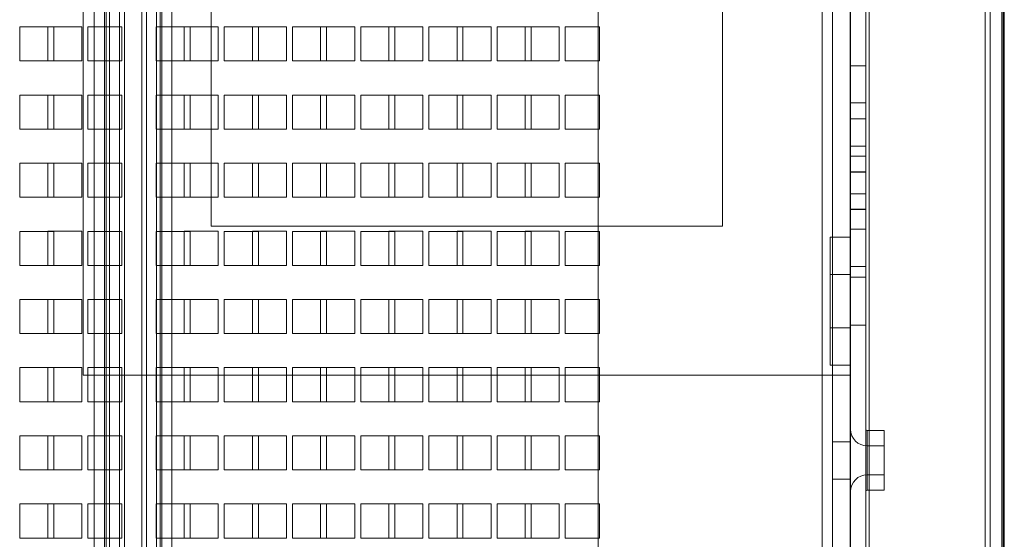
# Model space of a CAD drawing. Header units: inches. Extents: x 1 to 109, y 1 to 85.
# Tile 613 of 656: x 93.24 to 98.05, y 23.91 to 26.45. Entities that reach past the tile are written whole.
import ezdxf

# ---------------------------------------------------------------- set-up
doc = ezdxf.new("R2010")
doc.units = ezdxf.units.IN
doc.header["$MEASUREMENT"] = 0

msp = doc.modelspace()

# ---------------------------------------------------------------- linework, layer by layer
at = {"color": 7, "linetype": 'Continuous', "lineweight": 15, "ltscale": 5}
for p, q in [((98.0366, 30.4739), (98.0366, 12.8556)), ((98.0491, 30.4192), (98.0491, 12.9104)), ((97.2975, 30.3442), (97.2975, 12.9854)), ((97.3722, 12.9854), (97.3722, 30.3442)), ((97.3889, 30.3377), (97.3889, 12.9919)), ((97.9556, 30.3609), (97.9556, 12.9684)), ((97.9806, 12.9684), (97.9806, 30.3609)), ((98.0428, 30.3609), (98.0428, 12.9684)), ((98.0489, 12.9919), (98.0489, 30.3377)), ((97.2091, 13.0509), (97.2091, 30.2766)), ((97.2963, 13.0509), (97.2963, 30.2766)), ((97.3722, 30.2775), (97.3722, 13.0517)), ((97.1591, 30.2534), (97.1591, 13.0741)), ((93.601, 13.5399), (93.601, 29.7899)), ((93.6508, 29.7899), (93.6508, 13.5399)), ((93.6591, 29.7899), (93.6591, 13.5399)), ((93.6757, 29.7899), (93.6757, 13.5399)), ((93.7247, 29.7899), (93.7247, 13.5399)), ((93.7484, 13.5399), (93.7484, 29.7899)), ((93.8332, 29.7899), (93.8332, 13.5399)), ((93.8569, 13.5399), (93.8569, 29.7899)), ((93.9059, 13.5399), (93.9059, 29.7899)), ((93.9225, 13.5399), (93.9225, 29.7899)), ((93.9308, 13.5399), (93.9308, 29.7899)), ((93.9806, 29.7899), (93.9806, 13.5399)), ((96.0633, 29.1576), (96.0633, 14.17)), ((93.5475, 29.0856), (93.5475, 24.7106)), ((97.2975, 28.4106), (97.2975, 25.3856)), ((94.1725, 28.3564), (94.1725, 25.4398)), ((96.6725, 28.3564), (96.6725, 25.4398)), ((94.1725, 26.6854), (94.1725, 25.4398)), ((94.1725, 25.4398), (94.1725, 26.6854)), ((96.6725, 25.4398), (96.6725, 26.6854)), ((96.6725, 26.6854), (96.6725, 25.4398)), ((93.2366, 26.4148), (93.2366, 26.2481)), ((93.4033, 26.4148), (93.2366, 26.4148)), ((93.3741, 26.4149), (93.5408, 26.4149)), ((93.3741, 26.2483), (93.3741, 26.4149)), ((93.4033, 26.2481), (93.4033, 26.4148)), ((93.5408, 26.4149), (93.5408, 26.2483)), ((93.57, 26.4148), (93.57, 26.2481)), ((93.7366, 26.4148), (93.57, 26.4148)), ((93.7366, 26.2481), (93.7366, 26.4148)), ((93.9033, 26.4148), (93.9033, 26.2481)), ((94.07, 26.4148), (93.9033, 26.4148)), ((94.0408, 26.4149), (94.2075, 26.4149)), ((94.0408, 26.2483), (94.0408, 26.4149)), ((94.07, 26.2481), (94.07, 26.4148)), ((94.2075, 26.4149), (94.2075, 26.2483)), ((94.2366, 26.4148), (94.2366, 26.2481)), ((94.4033, 26.4148), (94.2366, 26.4148)), ((94.3741, 26.2483), (94.3741, 26.4149)), ((94.3741, 26.4149), (94.5408, 26.4149)), ((94.4033, 26.2481), (94.4033, 26.4148)), ((94.5408, 26.4149), (94.5408, 26.2483)), ((94.57, 26.4148), (94.57, 26.2481)), ((94.7366, 26.4148), (94.57, 26.4148)), ((94.7075, 26.4149), (94.8741, 26.4149)), ((94.7075, 26.2483), (94.7075, 26.4149)), ((94.7366, 26.2481), (94.7366, 26.4148)), ((94.8741, 26.4149), (94.8741, 26.2483)), ((94.9033, 26.4148), (94.9033, 26.2481)), ((95.07, 26.4148), (94.9033, 26.4148)), ((95.0408, 26.4149), (95.2075, 26.4149)), ((95.0408, 26.2483), (95.0408, 26.4149)), ((95.07, 26.2481), (95.07, 26.4148)), ((95.2075, 26.4149), (95.2075, 26.2483)), ((95.2366, 26.4148), (95.2366, 26.2481)), ((95.4033, 26.4148), (95.2366, 26.4148)), ((95.3741, 26.4149), (95.5408, 26.4149)), ((95.3741, 26.2483), (95.3741, 26.4149)), ((95.4033, 26.2481), (95.4033, 26.4148)), ((95.5408, 26.4149), (95.5408, 26.2483)), ((95.7366, 26.4148), (95.57, 26.4148)), ((95.57, 26.4148), (95.57, 26.2481)), ((95.7075, 26.4149), (95.8741, 26.4149)), ((95.7075, 26.2483), (95.7075, 26.4149)), ((95.7366, 26.2481), (95.7366, 26.4148)), ((95.8741, 26.4149), (95.8741, 26.2483)), ((95.9033, 26.4148), (95.9033, 26.2481)), ((96.07, 26.4148), (95.9033, 26.4148)), ((96.07, 26.2481), (96.07, 26.4148)), ((93.2366, 26.2481), (93.4033, 26.2481)), ((93.5408, 26.2483), (93.3741, 26.2483)), ((93.57, 26.2481), (93.7366, 26.2481)), ((93.9033, 26.2481), (94.07, 26.2481)), ((94.2075, 26.2483), (94.0408, 26.2483)), ((94.2366, 26.2481), (94.4033, 26.2481)), ((94.5408, 26.2483), (94.3741, 26.2483)), ((94.57, 26.2481), (94.7366, 26.2481)), ((94.8741, 26.2483), (94.7075, 26.2483)), ((94.9033, 26.2481), (95.07, 26.2481)), ((95.2075, 26.2483), (95.0408, 26.2483)), ((95.2366, 26.2481), (95.4033, 26.2481)), ((95.5408, 26.2483), (95.3741, 26.2483)), ((95.57, 26.2481), (95.7366, 26.2481)), ((95.8741, 26.2483), (95.7075, 26.2483)), ((95.9033, 26.2481), (96.07, 26.2481)), ((97.3722, 26.2244), (97.2975, 26.2244)), ((97.3722, 26.2244), (97.2975, 26.2244)), ((97.2975, 26.2244), (97.2975, 26.0434)), ((97.2975, 26.2244), (97.2975, 26.0434)), ((97.3722, 26.0427), (97.3722, 26.2237)), ((97.3722, 26.0427), (97.3722, 26.2237)), ((93.2366, 26.0814), (93.2366, 25.9148)), ((93.4033, 26.0814), (93.2366, 26.0814)), ((93.3741, 26.0816), (93.5408, 26.0816)), ((93.3741, 25.9149), (93.3741, 26.0816)), ((93.4033, 25.9148), (93.4033, 26.0814)), ((93.5408, 26.0816), (93.5408, 25.9149)), ((93.57, 26.0814), (93.57, 25.9148)), ((93.7366, 26.0814), (93.57, 26.0814)), ((93.7366, 25.9148), (93.7366, 26.0814)), ((94.07, 26.0814), (93.9033, 26.0814)), ((93.9033, 26.0814), (93.9033, 25.9148)), ((94.0408, 26.0816), (94.2075, 26.0816)), ((94.0408, 25.9149), (94.0408, 26.0816)), ((94.07, 25.9148), (94.07, 26.0814)), ((94.2075, 26.0816), (94.2075, 25.9149)), ((94.2366, 26.0814), (94.2366, 25.9148)), ((94.4033, 26.0814), (94.2366, 26.0814)), ((94.3741, 25.9149), (94.3741, 26.0816)), ((94.3741, 26.0816), (94.5408, 26.0816)), ((94.4033, 25.9148), (94.4033, 26.0814)), ((94.5408, 26.0816), (94.5408, 25.9149)), ((94.57, 26.0814), (94.57, 25.9148)), ((94.7366, 26.0814), (94.57, 26.0814)), ((94.7075, 26.0816), (94.8741, 26.0816)), ((94.7075, 25.9149), (94.7075, 26.0816)), ((94.7366, 25.9148), (94.7366, 26.0814)), ((94.8741, 26.0816), (94.8741, 25.9149)), ((94.9033, 26.0814), (94.9033, 25.9148)), ((95.07, 26.0814), (94.9033, 26.0814)), ((95.0408, 26.0816), (95.2075, 26.0816)), ((95.0408, 25.9149), (95.0408, 26.0816)), ((95.07, 25.9148), (95.07, 26.0814)), ((95.2075, 26.0816), (95.2075, 25.9149)), ((95.2366, 26.0814), (95.2366, 25.9148)), ((95.4033, 26.0814), (95.2366, 26.0814)), ((95.3741, 26.0816), (95.5408, 26.0816)), ((95.3741, 25.9149), (95.3741, 26.0816)), ((95.4033, 25.9148), (95.4033, 26.0814)), ((95.5408, 26.0816), (95.5408, 25.9149)), ((95.57, 26.0814), (95.57, 25.9148)), ((95.7366, 26.0814), (95.57, 26.0814)), ((95.7075, 26.0816), (95.8741, 26.0816)), ((95.7075, 25.9149), (95.7075, 26.0816)), ((95.7366, 25.9148), (95.7366, 26.0814)), ((95.8741, 26.0816), (95.8741, 25.9149)), ((95.9033, 26.0814), (95.9033, 25.9148)), ((96.07, 26.0814), (95.9033, 26.0814)), ((96.07, 25.9148), (96.07, 26.0814)), ((97.2975, 26.0427), (97.3722, 26.0427)), ((97.2975, 26.0427), (97.3722, 26.0427)), ((97.3722, 25.9644), (97.2975, 25.9644)), ((97.3722, 25.9644), (97.2975, 25.9644)), ((97.2975, 25.9644), (97.2975, 25.7834)), ((97.2975, 25.9644), (97.2975, 25.7834)), ((97.3722, 25.7827), (97.3722, 25.9637)), ((97.3722, 25.7827), (97.3722, 25.9637)), ((93.2366, 25.9148), (93.4033, 25.9148)), ((93.5408, 25.9149), (93.3741, 25.9149)), ((93.57, 25.9148), (93.7366, 25.9148)), ((93.9033, 25.9148), (94.07, 25.9148)), ((94.2075, 25.9149), (94.0408, 25.9149)), ((94.2366, 25.9148), (94.4033, 25.9148)), ((94.5408, 25.9149), (94.3741, 25.9149)), ((94.57, 25.9148), (94.7366, 25.9148)), ((94.8741, 25.9149), (94.7075, 25.9149)), ((94.9033, 25.9148), (95.07, 25.9148)), ((95.2075, 25.9149), (95.0408, 25.9149)), ((95.2366, 25.9148), (95.4033, 25.9148)), ((95.5408, 25.9149), (95.3741, 25.9149)), ((95.57, 25.9148), (95.7366, 25.9148)), ((95.8741, 25.9149), (95.7075, 25.9149)), ((95.9033, 25.9148), (96.07, 25.9148)), ((97.3722, 25.8319), (97.2975, 25.8319)), ((97.3722, 25.8319), (97.2975, 25.8319)), ((97.3722, 25.8319), (97.2975, 25.8319)), ((97.3722, 25.8319), (97.2975, 25.8319)), ((97.3722, 25.8319), (97.2975, 25.8319)), ((97.3722, 25.8319), (97.2975, 25.8319)), ((97.2975, 25.5977), (97.2975, 25.8319)), ((97.2975, 25.8319), (97.2975, 25.5977)), ((97.2975, 25.8319), (97.2975, 25.5984)), ((97.2975, 25.8319), (97.2975, 25.5984)), ((97.2975, 25.8319), (97.2975, 25.5984)), ((97.2975, 25.8319), (97.2975, 25.5984)), ((97.2975, 25.8319), (97.2975, 25.5984)), ((97.2975, 25.8319), (97.2975, 25.5984)), ((97.2975, 25.8319), (97.3722, 25.8319)), ((97.3722, 25.5977), (97.3722, 25.8319)), ((97.3722, 25.8319), (97.3722, 25.5977)), ((97.3722, 25.5977), (97.3722, 25.8312)), ((97.3722, 25.5977), (97.3722, 25.8312)), ((97.3722, 25.5977), (97.3722, 25.8312)), ((97.3722, 25.5977), (97.3722, 25.8312)), ((97.3722, 25.5977), (97.3722, 25.8312)), ((97.3722, 25.5977), (97.3722, 25.8312)), ((93.4033, 25.7481), (93.2366, 25.7481)), ((93.2366, 25.7481), (93.2366, 25.5814)), ((93.3741, 25.5816), (93.3741, 25.7483)), ((93.3741, 25.7483), (93.5408, 25.7483)), ((93.4033, 25.5814), (93.4033, 25.7481)), ((93.5408, 25.7483), (93.5408, 25.5816)), ((93.57, 25.7481), (93.57, 25.5814)), ((93.7366, 25.7481), (93.57, 25.7481)), ((93.7366, 25.5814), (93.7366, 25.7481)), ((94.07, 25.7481), (93.9033, 25.7481)), ((93.9033, 25.7481), (93.9033, 25.5814)), ((94.0408, 25.5816), (94.0408, 25.7483)), ((94.0408, 25.7483), (94.2075, 25.7483)), ((94.07, 25.5814), (94.07, 25.7481)), ((94.2075, 25.7483), (94.2075, 25.5816)), ((94.2366, 25.7481), (94.2366, 25.5814)), ((94.4033, 25.7481), (94.2366, 25.7481)), ((94.3741, 25.7483), (94.5408, 25.7483)), ((94.3741, 25.5816), (94.3741, 25.7483)), ((94.4033, 25.5814), (94.4033, 25.7481)), ((94.5408, 25.7483), (94.5408, 25.5816)), ((94.57, 25.7481), (94.57, 25.5814)), ((94.7366, 25.7481), (94.57, 25.7481)), ((94.7075, 25.7483), (94.8741, 25.7483)), ((94.7075, 25.5816), (94.7075, 25.7483)), ((94.7366, 25.5814), (94.7366, 25.7481)), ((94.8741, 25.7483), (94.8741, 25.5816)), ((94.9033, 25.7481), (94.9033, 25.5814)), ((95.07, 25.7481), (94.9033, 25.7481)), ((95.0408, 25.7483), (95.2075, 25.7483)), ((95.0408, 25.5816), (95.0408, 25.7483)), ((95.07, 25.5814), (95.07, 25.7481)), ((95.2075, 25.7483), (95.2075, 25.5816)), ((95.2366, 25.7481), (95.2366, 25.5814)), ((95.4033, 25.7481), (95.2366, 25.7481)), ((95.3741, 25.7483), (95.5408, 25.7483)), ((95.3741, 25.5816), (95.3741, 25.7483)), ((95.4033, 25.5814), (95.4033, 25.7481)), ((95.5408, 25.7483), (95.5408, 25.5816)), ((95.7366, 25.7481), (95.57, 25.7481)), ((95.57, 25.7481), (95.57, 25.5814)), ((95.7075, 25.7483), (95.8741, 25.7483)), ((95.7075, 25.5816), (95.7075, 25.7483)), ((95.7366, 25.5814), (95.7366, 25.7481)), ((95.8741, 25.7483), (95.8741, 25.5816)), ((95.9033, 25.7481), (95.9033, 25.5814)), ((96.07, 25.7481), (95.9033, 25.7481)), ((96.07, 25.5814), (96.07, 25.7481)), ((97.2975, 25.7827), (97.3722, 25.7827)), ((97.2975, 25.7827), (97.3722, 25.7827)), ((97.3722, 25.706), (97.2975, 25.706)), ((97.2975, 25.706), (97.2975, 25.5211)), ((97.3722, 25.7044), (97.2975, 25.7044)), ((97.2975, 25.7044), (97.2975, 25.5234)), ((97.3722, 25.5211), (97.3722, 25.706)), ((97.3722, 25.5227), (97.3722, 25.7037)), ((93.2366, 25.5814), (93.4033, 25.5814)), ((93.5408, 25.5816), (93.3741, 25.5816)), ((93.57, 25.5814), (93.7366, 25.5814)), ((93.9033, 25.5814), (94.07, 25.5814)), ((94.2075, 25.5816), (94.0408, 25.5816)), ((94.2366, 25.5814), (94.4033, 25.5814)), ((94.5408, 25.5816), (94.3741, 25.5816)), ((94.57, 25.5814), (94.7366, 25.5814)), ((94.8741, 25.5816), (94.7075, 25.5816)), ((94.9033, 25.5814), (95.07, 25.5814)), ((95.2075, 25.5816), (95.0408, 25.5816)), ((95.2366, 25.5814), (95.4033, 25.5814)), ((95.5408, 25.5816), (95.3741, 25.5816)), ((95.57, 25.5814), (95.7366, 25.5814)), ((95.8741, 25.5816), (95.7075, 25.5816)), ((95.9033, 25.5814), (96.07, 25.5814)), ((97.2975, 25.5977), (97.3722, 25.5977)), ((97.2975, 25.5977), (97.3722, 25.5977)), ((97.2975, 25.5977), (97.3722, 25.5977)), ((97.2975, 25.5977), (97.3722, 25.5977)), ((97.2975, 25.5977), (97.3722, 25.5977)), ((97.2975, 25.5977), (97.3722, 25.5977)), ((97.2975, 25.5977), (97.3722, 25.5977)), ((97.2975, 25.5227), (97.3722, 25.5227)), ((97.2975, 25.5211), (97.3722, 25.5211)), ((93.2366, 25.4148), (93.2366, 25.2481)), ((93.4033, 25.4148), (93.2366, 25.4148)), ((93.3741, 25.4149), (93.5408, 25.4149)), ((93.3741, 25.2483), (93.3741, 25.4149)), ((93.4033, 25.2481), (93.4033, 25.4148)), ((93.5408, 25.4149), (93.5408, 25.2483)), ((93.57, 25.4148), (93.57, 25.2481)), ((93.7366, 25.4148), (93.57, 25.4148)), ((93.7366, 25.2481), (93.7366, 25.4148)), ((93.9033, 25.4148), (93.9033, 25.2481)), ((94.07, 25.4148), (93.9033, 25.4148)), ((94.0408, 25.4149), (94.2075, 25.4149)), ((94.0408, 25.2483), (94.0408, 25.4149)), ((94.07, 25.2481), (94.07, 25.4148)), ((96.6725, 25.4398), (94.1725, 25.4398)), ((94.2075, 25.4149), (94.2075, 25.2483)), ((94.2366, 25.4148), (94.2366, 25.2481)), ((94.4033, 25.4148), (94.2366, 25.4148)), ((94.3741, 25.4149), (94.5408, 25.4149)), ((94.3741, 25.2483), (94.3741, 25.4149)), ((94.4033, 25.2481), (94.4033, 25.4148)), ((94.5408, 25.4149), (94.5408, 25.2483)), ((94.57, 25.4148), (94.57, 25.2481)), ((94.7366, 25.4148), (94.57, 25.4148)), ((94.7075, 25.4149), (94.8741, 25.4149)), ((94.7075, 25.2483), (94.7075, 25.4149)), ((94.7366, 25.2481), (94.7366, 25.4148)), ((94.8741, 25.4149), (94.8741, 25.2483)), ((94.9033, 25.4148), (94.9033, 25.2481)), ((95.07, 25.4148), (94.9033, 25.4148)), ((95.0408, 25.2483), (95.0408, 25.4149)), ((95.0408, 25.4149), (95.2075, 25.4149)), ((95.07, 25.2481), (95.07, 25.4148)), ((95.2075, 25.4149), (95.2075, 25.2483)), ((95.2366, 25.4148), (95.2366, 25.2481)), ((95.4033, 25.4148), (95.2366, 25.4148)), ((95.3741, 25.2483), (95.3741, 25.4149)), ((95.3741, 25.4149), (95.5408, 25.4149)), ((95.4033, 25.2481), (95.4033, 25.4148)), ((95.5408, 25.4149), (95.5408, 25.2483)), ((95.57, 25.4148), (95.57, 25.2481)), ((95.7366, 25.4148), (95.57, 25.4148)), ((95.7075, 25.4149), (95.8741, 25.4149)), ((95.7075, 25.2483), (95.7075, 25.4149)), ((95.7366, 25.2481), (95.7366, 25.4148)), ((95.8741, 25.4149), (95.8741, 25.2483)), ((95.9033, 25.4148), (95.9033, 25.2481)), ((96.07, 25.4148), (95.9033, 25.4148)), ((96.07, 25.2481), (96.07, 25.4148)), ((97.3722, 25.4248), (97.2975, 25.4248)), ((97.3722, 25.4248), (97.2975, 25.4248)), ((97.2975, 25.4248), (97.2975, 25.2438)), ((97.2975, 25.4248), (97.2975, 25.2438)), ((97.3722, 25.4248), (97.3722, 25.2438)), ((97.3722, 25.4248), (97.3722, 25.2438)), ((97.1975, 24.7606), (97.1975, 25.3856)), ((97.1975, 25.3856), (97.2975, 25.3856)), ((97.2975, 25.3856), (97.2975, 24.7606)), ((93.2366, 25.2481), (93.4033, 25.2481)), ((93.5408, 25.2483), (93.3741, 25.2483)), ((93.57, 25.2481), (93.7366, 25.2481)), ((93.9033, 25.2481), (94.07, 25.2481)), ((94.2075, 25.2483), (94.0408, 25.2483)), ((94.2366, 25.2481), (94.4033, 25.2481)), ((94.5408, 25.2483), (94.3741, 25.2483)), ((94.57, 25.2481), (94.7366, 25.2481)), ((94.8741, 25.2483), (94.7075, 25.2483)), ((94.9033, 25.2481), (95.07, 25.2481)), ((95.2075, 25.2483), (95.0408, 25.2483)), ((95.2366, 25.2481), (95.4033, 25.2481)), ((95.5408, 25.2483), (95.3741, 25.2483)), ((95.57, 25.2481), (95.7366, 25.2481)), ((95.8741, 25.2483), (95.7075, 25.2483)), ((95.9033, 25.2481), (96.07, 25.2481)), ((97.2975, 25.2431), (97.3722, 25.2431)), ((97.2975, 25.2431), (97.3722, 25.2431)), ((97.1975, 24.9431), (97.1975, 25.2031)), ((97.1975, 25.2031), (97.1975, 24.9431)), ((97.1975, 25.2031), (97.1975, 24.9431)), ((97.1975, 24.9431), (97.1975, 25.2031)), ((97.1975, 25.2031), (97.2975, 25.2031)), ((97.2975, 24.9431), (97.2975, 25.2031)), ((97.2975, 25.2031), (97.2975, 24.9431)), ((97.2975, 24.9431), (97.2975, 25.2031)), ((97.2975, 25.2031), (97.2975, 24.9431)), ((97.3722, 25.1902), (97.2975, 25.1902)), ((97.3722, 25.1902), (97.2975, 25.1902)), ((97.3722, 25.1902), (97.2975, 25.1902)), ((97.3722, 25.1902), (97.2975, 25.1902)), ((97.2975, 25.1902), (97.2975, 24.9567)), ((97.2975, 24.956), (97.2975, 25.1902)), ((97.2975, 25.1902), (97.2975, 24.9567)), ((97.2975, 25.1902), (97.2975, 24.9567)), ((97.2975, 25.1902), (97.2975, 24.956)), ((97.2975, 25.1902), (97.2975, 24.9567)), ((97.2975, 25.1902), (97.3722, 25.1902)), ((97.3722, 24.956), (97.3722, 25.1902)), ((97.3722, 25.1902), (97.3722, 24.956)), ((97.3722, 24.956), (97.3722, 25.1895)), ((97.3722, 24.956), (97.3722, 25.1895)), ((97.3722, 24.956), (97.3722, 25.1895)), ((97.3722, 24.956), (97.3722, 25.1895)), ((93.4033, 25.0814), (93.2366, 25.0814)), ((93.2366, 25.0814), (93.2366, 24.9148)), ((93.3741, 25.0816), (93.5408, 25.0816)), ((93.3741, 24.9149), (93.3741, 25.0816)), ((93.4033, 24.9148), (93.4033, 25.0814)), ((93.5408, 25.0816), (93.5408, 24.9149)), ((93.57, 25.0814), (93.57, 24.9148)), ((93.7366, 25.0814), (93.57, 25.0814)), ((93.7366, 24.9148), (93.7366, 25.0814)), ((93.9033, 25.0814), (93.9033, 24.9148)), ((94.07, 25.0814), (93.9033, 25.0814)), ((94.0408, 25.0816), (94.2075, 25.0816)), ((94.0408, 24.9149), (94.0408, 25.0816)), ((94.07, 24.9148), (94.07, 25.0814)), ((94.2075, 25.0816), (94.2075, 24.9149)), ((94.2366, 25.0814), (94.2366, 24.9148)), ((94.4033, 25.0814), (94.2366, 25.0814)), ((94.3741, 25.0816), (94.5408, 25.0816)), ((94.3741, 24.9149), (94.3741, 25.0816)), ((94.4033, 24.9148), (94.4033, 25.0814)), ((94.5408, 25.0816), (94.5408, 24.9149)), ((94.57, 25.0814), (94.57, 24.9148)), ((94.7366, 25.0814), (94.57, 25.0814)), ((94.7075, 25.0816), (94.8741, 25.0816)), ((94.7075, 24.9149), (94.7075, 25.0816)), ((94.7366, 24.9148), (94.7366, 25.0814)), ((94.8741, 25.0816), (94.8741, 24.9149)), ((94.9033, 25.0814), (94.9033, 24.9148)), ((95.07, 25.0814), (94.9033, 25.0814)), ((95.0408, 25.0816), (95.2075, 25.0816)), ((95.0408, 24.9149), (95.0408, 25.0816)), ((95.07, 24.9148), (95.07, 25.0814)), ((95.2075, 25.0816), (95.2075, 24.9149)), ((95.2366, 25.0814), (95.2366, 24.9148)), ((95.4033, 25.0814), (95.2366, 25.0814)), ((95.3741, 25.0816), (95.5408, 25.0816)), ((95.3741, 24.9149), (95.3741, 25.0816)), ((95.4033, 24.9148), (95.4033, 25.0814)), ((95.5408, 25.0816), (95.5408, 24.9149)), ((95.57, 25.0814), (95.57, 24.9148)), ((95.7366, 25.0814), (95.57, 25.0814)), ((95.7075, 25.0816), (95.8741, 25.0816)), ((95.7075, 24.9149), (95.7075, 25.0816)), ((95.7366, 24.9148), (95.7366, 25.0814)), ((95.8741, 25.0816), (95.8741, 24.9149)), ((95.9033, 25.0814), (95.9033, 24.9148)), ((96.07, 25.0814), (95.9033, 25.0814)), ((96.07, 24.9148), (96.07, 25.0814)), ((97.1975, 24.9431), (97.2975, 24.9431)), ((97.2975, 24.956), (97.3722, 24.956)), ((97.2975, 24.956), (97.3722, 24.956)), ((97.2975, 24.956), (97.3722, 24.956)), ((97.2975, 24.956), (97.3722, 24.956)), ((97.2975, 24.956), (97.3722, 24.956)), ((93.2366, 24.9148), (93.4033, 24.9148)), ((93.5408, 24.9149), (93.3741, 24.9149)), ((93.57, 24.9148), (93.7366, 24.9148)), ((93.9033, 24.9148), (94.07, 24.9148)), ((94.2075, 24.9149), (94.0408, 24.9149)), ((94.2366, 24.9148), (94.4033, 24.9148)), ((94.5408, 24.9149), (94.3741, 24.9149)), ((94.57, 24.9148), (94.7366, 24.9148)), ((94.8741, 24.9149), (94.7075, 24.9149)), ((94.9033, 24.9148), (95.07, 24.9148)), ((95.2075, 24.9149), (95.0408, 24.9149)), ((95.2366, 24.9148), (95.4033, 24.9148)), ((95.5408, 24.9149), (95.3741, 24.9149)), ((95.57, 24.9148), (95.7366, 24.9148)), ((95.8741, 24.9149), (95.7075, 24.9149)), ((95.9033, 24.9148), (96.07, 24.9148)), ((93.2366, 24.7481), (93.2366, 24.5814)), ((93.4033, 24.7481), (93.2366, 24.7481)), ((93.3741, 24.7483), (93.5408, 24.7483)), ((93.3741, 24.5816), (93.3741, 24.7483)), ((93.4033, 24.5814), (93.4033, 24.7481)), ((93.5408, 24.7483), (93.5408, 24.5816)), ((93.57, 24.7481), (93.57, 24.5814)), ((93.7366, 24.7481), (93.57, 24.7481)), ((93.7366, 24.5814), (93.7366, 24.7481)), ((93.9033, 24.7481), (93.9033, 24.5814)), ((94.07, 24.7481), (93.9033, 24.7481)), ((94.0408, 24.7483), (94.2075, 24.7483)), ((94.0408, 24.5816), (94.0408, 24.7483)), ((94.07, 24.5814), (94.07, 24.7481)), ((94.2075, 24.7483), (94.2075, 24.5816)), ((94.2366, 24.7481), (94.2366, 24.5814)), ((94.4033, 24.7481), (94.2366, 24.7481)), ((94.3741, 24.5816), (94.3741, 24.7483)), ((94.3741, 24.7483), (94.5408, 24.7483)), ((94.4033, 24.5814), (94.4033, 24.7481)), ((94.5408, 24.7483), (94.5408, 24.5816)), ((94.57, 24.7481), (94.57, 24.5814)), ((94.7366, 24.7481), (94.57, 24.7481)), ((94.7075, 24.7483), (94.8741, 24.7483)), ((94.7075, 24.5816), (94.7075, 24.7483)), ((94.7366, 24.5814), (94.7366, 24.7481)), ((94.8741, 24.7483), (94.8741, 24.5816)), ((94.9033, 24.7481), (94.9033, 24.5814)), ((95.07, 24.7481), (94.9033, 24.7481)), ((95.0408, 24.5816), (95.0408, 24.7483)), ((95.0408, 24.7483), (95.2075, 24.7483)), ((95.07, 24.5814), (95.07, 24.7481)), ((95.2075, 24.7483), (95.2075, 24.5816)), ((95.2366, 24.7481), (95.2366, 24.5814)), ((95.4033, 24.7481), (95.2366, 24.7481)), ((95.3741, 24.7483), (95.5408, 24.7483)), ((95.3741, 24.5816), (95.3741, 24.7483)), ((95.4033, 24.5814), (95.4033, 24.7481)), ((95.5408, 24.7483), (95.5408, 24.5816)), ((95.57, 24.7481), (95.57, 24.5814)), ((95.7366, 24.7481), (95.57, 24.7481)), ((95.7075, 24.7483), (95.8741, 24.7483)), ((95.7075, 24.5816), (95.7075, 24.7483)), ((95.7366, 24.5814), (95.7366, 24.7481)), ((95.8741, 24.7483), (95.8741, 24.5816)), ((95.9033, 24.7481), (95.9033, 24.5814)), ((96.07, 24.7481), (95.9033, 24.7481)), ((96.07, 24.5814), (96.07, 24.7481)), ((97.2975, 24.7606), (97.1975, 24.7606)), ((97.2975, 24.7606), (97.2975, 24.7106)), ((97.2975, 24.7106), (93.5475, 24.7106)), ((93.2366, 24.5814), (93.4033, 24.5814)), ((93.5408, 24.5816), (93.3741, 24.5816)), ((93.57, 24.5814), (93.7366, 24.5814)), ((93.9033, 24.5814), (94.07, 24.5814)), ((94.2075, 24.5816), (94.0408, 24.5816)), ((94.2366, 24.5814), (94.4033, 24.5814)), ((94.5408, 24.5816), (94.3741, 24.5816)), ((94.57, 24.5814), (94.7366, 24.5814)), ((94.8741, 24.5816), (94.7075, 24.5816)), ((94.9033, 24.5814), (95.07, 24.5814)), ((95.2075, 24.5816), (95.0408, 24.5816)), ((95.2366, 24.5814), (95.4033, 24.5814)), ((95.5408, 24.5816), (95.3741, 24.5816)), ((95.57, 24.5814), (95.7366, 24.5814)), ((95.8741, 24.5816), (95.7075, 24.5816)), ((95.9033, 24.5814), (96.07, 24.5814)), ((93.2366, 24.4148), (93.2366, 24.2481)), ((93.4033, 24.4148), (93.2366, 24.4148)), ((93.3741, 24.4149), (93.5408, 24.4149)), ((93.3741, 24.2483), (93.3741, 24.4149)), ((93.4033, 24.2481), (93.4033, 24.4148)), ((93.5408, 24.4149), (93.5408, 24.2483)), ((93.7366, 24.4148), (93.57, 24.4148)), ((93.57, 24.4148), (93.57, 24.2481)), ((93.7366, 24.2481), (93.7366, 24.4148)), ((93.9033, 24.4148), (93.9033, 24.2481)), ((94.07, 24.4148), (93.9033, 24.4148)), ((94.0408, 24.2483), (94.0408, 24.4149)), ((94.0408, 24.4149), (94.2075, 24.4149)), ((94.07, 24.2481), (94.07, 24.4148)), ((94.2075, 24.4149), (94.2075, 24.2483)), ((94.2366, 24.4148), (94.2366, 24.2481)), ((94.4033, 24.4148), (94.2366, 24.4148)), ((94.3741, 24.2483), (94.3741, 24.4149)), ((94.3741, 24.4149), (94.5408, 24.4149)), ((94.4033, 24.2481), (94.4033, 24.4148)), ((94.5408, 24.4149), (94.5408, 24.2483)), ((94.57, 24.4148), (94.57, 24.2481)), ((94.7366, 24.4148), (94.57, 24.4148)), ((94.7075, 24.4149), (94.8741, 24.4149)), ((94.7075, 24.2483), (94.7075, 24.4149)), ((94.7366, 24.2481), (94.7366, 24.4148)), ((94.8741, 24.4149), (94.8741, 24.2483)), ((94.9033, 24.4148), (94.9033, 24.2481)), ((95.07, 24.4148), (94.9033, 24.4148)), ((95.0408, 24.4149), (95.2075, 24.4149)), ((95.0408, 24.2483), (95.0408, 24.4149)), ((95.07, 24.2481), (95.07, 24.4148)), ((95.2075, 24.4149), (95.2075, 24.2483)), ((95.4033, 24.4148), (95.2366, 24.4148)), ((95.2366, 24.4148), (95.2366, 24.2481)), ((95.3741, 24.4149), (95.5408, 24.4149)), ((95.3741, 24.2483), (95.3741, 24.4149)), ((95.4033, 24.2481), (95.4033, 24.4148)), ((95.5408, 24.4149), (95.5408, 24.2483)), ((95.57, 24.4148), (95.57, 24.2481)), ((95.7366, 24.4148), (95.57, 24.4148)), ((95.7075, 24.4149), (95.8741, 24.4149)), ((95.7075, 24.2483), (95.7075, 24.4149)), ((95.7366, 24.2481), (95.7366, 24.4148)), ((95.8741, 24.4149), (95.8741, 24.2483)), ((95.9033, 24.4148), (95.9033, 24.2481)), ((96.07, 24.4148), (95.9033, 24.4148)), ((96.07, 24.2481), (96.07, 24.4148)), ((97.2975, 24.1424), (97.2975, 24.4472)), ((97.2975, 24.1424), (97.2975, 24.4472)), ((97.3722, 24.1422), (97.3722, 24.4466)), ((97.3722, 24.1422), (97.3722, 24.4466)), ((97.4615, 24.4401), (97.3795, 24.4401)), ((97.4615, 24.4401), (97.3795, 24.4401)), ((97.3795, 24.4401), (97.3795, 24.1495)), ((97.3795, 24.4401), (97.3795, 24.1495)), ((97.4615, 24.4401), (97.4615, 24.1495)), ((97.4615, 24.4401), (97.4615, 24.1495)), ((97.2091, 24.3846), (97.2091, 24.2029)), ((97.2091, 24.2029), (97.2091, 24.3846)), ((97.2091, 24.3846), (97.2963, 24.3846)), ((97.2963, 24.3846), (97.2963, 24.2029)), ((97.2963, 24.2029), (97.2963, 24.3846)), ((97.4615, 24.3653), (97.3795, 24.3653)), ((97.4615, 24.3653), (97.3795, 24.3653)), ((97.3795, 24.3646), (97.3795, 24.225)), ((97.3795, 24.3646), (97.3795, 24.225)), ((97.4615, 24.3646), (97.4615, 24.225)), ((97.4615, 24.3646), (97.4615, 24.225)), ((93.2366, 24.2481), (93.4033, 24.2481)), ((93.5408, 24.2483), (93.3741, 24.2483)), ((93.57, 24.2481), (93.7366, 24.2481)), ((93.9033, 24.2481), (94.07, 24.2481)), ((94.2075, 24.2483), (94.0408, 24.2483)), ((94.2366, 24.2481), (94.4033, 24.2481)), ((94.5408, 24.2483), (94.3741, 24.2483)), ((94.57, 24.2481), (94.7366, 24.2481)), ((94.8741, 24.2483), (94.7075, 24.2483)), ((94.9033, 24.2481), (95.07, 24.2481)), ((95.2075, 24.2483), (95.0408, 24.2483)), ((95.2366, 24.2481), (95.4033, 24.2481)), ((95.5408, 24.2483), (95.3741, 24.2483)), ((95.57, 24.2481), (95.7366, 24.2481)), ((95.8741, 24.2483), (95.7075, 24.2483)), ((95.9033, 24.2481), (96.07, 24.2481)), ((97.3795, 24.2242), (97.4615, 24.2242)), ((97.3795, 24.2242), (97.4615, 24.2242)), ((97.2091, 24.2029), (97.2963, 24.2029)), ((97.3795, 24.1495), (97.4615, 24.1495)), ((97.3795, 24.1495), (97.4615, 24.1495)), ((93.2366, 24.0814), (93.2366, 23.9148)), ((93.4033, 24.0814), (93.2366, 24.0814)), ((93.3741, 24.0816), (93.5408, 24.0816)), ((93.3741, 23.9149), (93.3741, 24.0816)), ((93.4033, 23.9148), (93.4033, 24.0814)), ((93.5408, 24.0816), (93.5408, 23.9149)), ((93.57, 24.0814), (93.57, 23.9148)), ((93.7366, 24.0814), (93.57, 24.0814)), ((93.7366, 23.9148), (93.7366, 24.0814)), ((93.9033, 24.0814), (93.9033, 23.9148)), ((94.07, 24.0814), (93.9033, 24.0814)), ((94.0408, 24.0816), (94.2075, 24.0816)), ((94.0408, 23.9149), (94.0408, 24.0816)), ((94.07, 23.9148), (94.07, 24.0814)), ((94.2075, 24.0816), (94.2075, 23.9149)), ((94.2366, 24.0814), (94.2366, 23.9148)), ((94.4033, 24.0814), (94.2366, 24.0814)), ((94.3741, 24.0816), (94.5408, 24.0816)), ((94.3741, 23.9149), (94.3741, 24.0816)), ((94.4033, 23.9148), (94.4033, 24.0814)), ((94.5408, 24.0816), (94.5408, 23.9149)), ((94.57, 24.0814), (94.57, 23.9148)), ((94.7366, 24.0814), (94.57, 24.0814)), ((94.7075, 24.0816), (94.8741, 24.0816)), ((94.7075, 23.9149), (94.7075, 24.0816)), ((94.7366, 23.9148), (94.7366, 24.0814)), ((94.8741, 24.0816), (94.8741, 23.9149)), ((94.9033, 24.0814), (94.9033, 23.9148)), ((95.07, 24.0814), (94.9033, 24.0814)), ((95.0408, 24.0816), (95.2075, 24.0816)), ((95.0408, 23.9149), (95.0408, 24.0816)), ((95.07, 23.9148), (95.07, 24.0814)), ((95.2075, 24.0816), (95.2075, 23.9149)), ((95.2366, 24.0814), (95.2366, 23.9148)), ((95.4033, 24.0814), (95.2366, 24.0814)), ((95.3741, 24.0816), (95.5408, 24.0816)), ((95.3741, 23.9149), (95.3741, 24.0816)), ((95.4033, 23.9148), (95.4033, 24.0814)), ((95.5408, 24.0816), (95.5408, 23.9149)), ((95.57, 24.0814), (95.57, 23.9148)), ((95.7366, 24.0814), (95.57, 24.0814)), ((95.7075, 24.0816), (95.8741, 24.0816)), ((95.7075, 23.9149), (95.7075, 24.0816)), ((95.7366, 23.9148), (95.7366, 24.0814)), ((95.8741, 24.0816), (95.8741, 23.9149)), ((95.9033, 24.0814), (95.9033, 23.9148)), ((96.07, 24.0814), (95.9033, 24.0814)), ((96.07, 23.9148), (96.07, 24.0814)), ((93.2366, 23.9148), (93.4033, 23.9148)), ((93.5408, 23.9149), (93.3741, 23.9149)), ((93.57, 23.9148), (93.7366, 23.9148)), ((93.9033, 23.9148), (94.07, 23.9148)), ((94.2075, 23.9149), (94.0408, 23.9149)), ((94.2366, 23.9148), (94.4033, 23.9148)), ((94.5408, 23.9149), (94.3741, 23.9149)), ((94.57, 23.9148), (94.7366, 23.9148)), ((94.8741, 23.9149), (94.7075, 23.9149)), ((94.9033, 23.9148), (95.07, 23.9148)), ((95.2075, 23.9149), (95.0408, 23.9149)), ((95.2366, 23.9148), (95.4033, 23.9148)), ((95.5408, 23.9149), (95.3741, 23.9149)), ((95.57, 23.9148), (95.7366, 23.9148)), ((95.8741, 23.9149), (95.7075, 23.9149)), ((95.9033, 23.9148), (96.07, 23.9148))]:
    msp.add_line(p, q, dxfattribs=at)
at = {"color": 7, "linetype": 'Continuous', "lineweight": 15, "ltscale": 25}
for centre, radius, start, end in [((97.3795, 24.4473), 0.082, 180, 270), ((97.3795, 24.4473), 0.082, 180, 270), ((97.3795, 24.4473), 0.00727, 180, 270), ((97.3795, 24.4473), 0.00727, 180, 270), ((97.3795, 24.1422), 0.082, 90, 180), ((97.3795, 24.1422), 0.082, 90, 180), ((97.3795, 24.1422), 0.00727, 90, 180), ((97.3795, 24.1422), 0.00727, 90, 180)]:
    msp.add_arc(centre, radius, start, end, dxfattribs=at)

doc.saveas('drawing.dxf')
